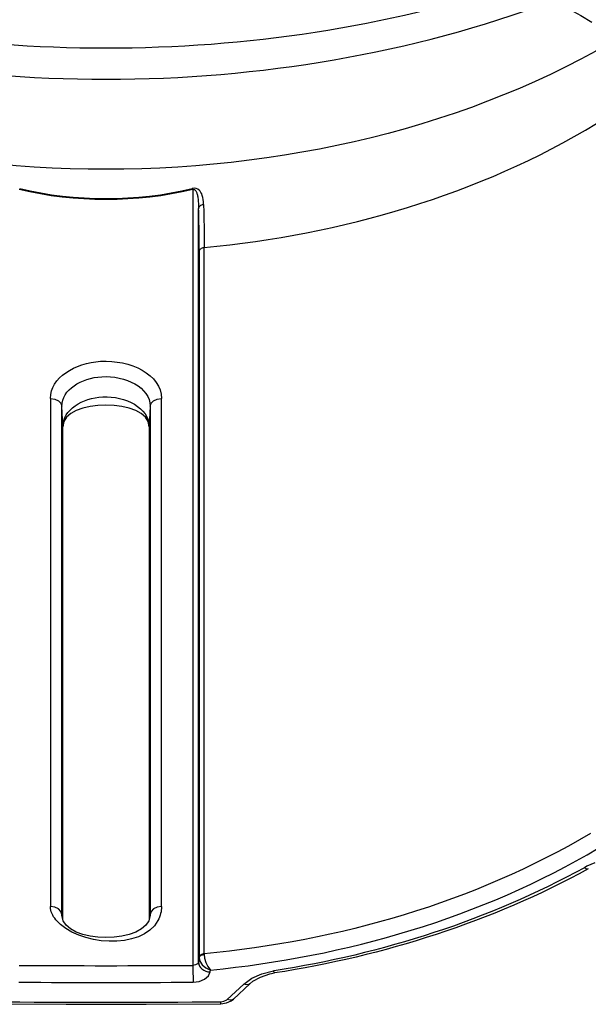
# Paper-space layout 'Sheet' of a CAD drawing. Header units: inches. Extents: x 0.2 to 10.8, y 0.2 to 8.3.
# Tile 475 of 545: x 7.68 to 7.879, y 5.894 to 6.24. Entities that reach past the tile are written whole.
import ezdxf

# ---------------------------------------------------------------- set-up
doc = ezdxf.new("R2010")
doc.units = ezdxf.units.IN
doc.header["$MEASUREMENT"] = 0
doc.layers.get('0').update_dxf_attribs({"lineweight": 5})

psp = doc.layouts.new('Sheet')

# ---------------------------------------------------------------- linework, layer by layer
at = {"color": 0, "linetype": 'ByBlock', "lineweight": -3}
for p, q in [((7.74035179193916, 6.180058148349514), (7.74035179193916, 5.908015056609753)), ((7.742344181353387, 5.909015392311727), (7.742344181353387, 6.173315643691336)), ((7.74430498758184, 5.912084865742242), (7.74430498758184, 6.159736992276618)), ((7.742573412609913, 6.158458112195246), (7.742573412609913, 5.910805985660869)), ((7.690394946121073, 6.106808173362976), (7.690394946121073, 5.92861726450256)), ((7.729360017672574, 5.92861726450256), (7.729360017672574, 6.106808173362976)), ((7.694741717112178, 6.097007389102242), (7.694392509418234, 6.104078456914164)), ((7.694392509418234, 5.925887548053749), (7.694392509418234, 6.104078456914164)), ((7.725362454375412, 6.104078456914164), (7.725013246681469, 6.097007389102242)), ((7.725362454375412, 6.104078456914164), (7.725362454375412, 5.925887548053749)), ((7.694741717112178, 6.097007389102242), (7.694744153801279, 6.096908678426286)), ((7.694741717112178, 5.924307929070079), (7.694741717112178, 6.097007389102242)), ((7.725013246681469, 6.097007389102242), (7.725010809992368, 5.924291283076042)), ((7.725013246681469, 6.097007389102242), (7.725010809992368, 6.096908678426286)), ((7.878528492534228, 5.94275000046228), (7.87761884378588, 5.942269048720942)), ((7.881303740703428, 5.944027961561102), (7.878528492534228, 5.94275000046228)), ((7.694411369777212, 5.92550564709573), (7.694392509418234, 5.925887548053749)), ((7.694401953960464, 5.925505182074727), (7.694392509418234, 5.925887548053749)), ((7.725343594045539, 5.92550564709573), (7.725362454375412, 5.925887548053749)), ((7.725362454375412, 5.925887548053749), (7.725353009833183, 5.925505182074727)), ((7.744304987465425, 5.912084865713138), (7.744305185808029, 5.911885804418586)), ((7.742572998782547, 5.910706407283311), (7.742344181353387, 5.909015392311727)), ((7.74257299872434, 5.910706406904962), (7.742573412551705, 5.910805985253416)), ((7.746376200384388, 5.905706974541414), (7.746466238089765, 5.906370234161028)), ((7.768855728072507, 5.906115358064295), (7.768577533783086, 5.906059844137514)), ((7.768859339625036, 5.906103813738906), (7.768577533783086, 5.906059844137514)), ((7.758163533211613, 5.901442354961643), (7.752404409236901, 5.896064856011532)), ((7.754546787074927, 5.896175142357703), (7.760301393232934, 5.901554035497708)), ((7.758163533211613, 5.901442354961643), (7.761014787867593, 5.90351554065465)), ((7.750095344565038, 5.894520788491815), (7.750106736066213, 5.895271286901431)), ((7.750106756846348, 5.895271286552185), (7.751228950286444, 5.895432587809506)), ((7.751228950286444, 5.895432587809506), (7.752213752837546, 5.895906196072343)), ((7.752213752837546, 5.895906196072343), (7.752404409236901, 5.896064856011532))]:
    psp.add_line(p, q, dxfattribs=at)
for points in [[(7.74408594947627, 6.174865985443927), (7.74403694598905, 6.175777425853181), (7.743950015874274, 6.176591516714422), (7.7438216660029, 6.177316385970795), (7.743650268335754, 6.177962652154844), (7.743436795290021, 6.178541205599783), (7.743183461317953, 6.179052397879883), (7.742886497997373, 6.179490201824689), (7.742510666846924, 6.17987054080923), (7.742037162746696, 6.180191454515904), (7.741484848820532, 6.180410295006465), (7.740813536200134, 6.180503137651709), (7.740139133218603, 6.180426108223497)], [(7.74035179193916, 6.180058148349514), (7.740620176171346, 6.180122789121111), (7.740869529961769, 6.180070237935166), (7.741065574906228, 6.179945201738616), (7.741223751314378, 6.179781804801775), (7.741362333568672, 6.179589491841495), (7.741485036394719, 6.179374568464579), (7.74159057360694, 6.179144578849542), (7.741681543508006, 6.178904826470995), (7.74176306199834, 6.178654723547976), (7.741837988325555, 6.178391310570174), (7.741907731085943, 6.178110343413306), (7.741973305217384, 6.177807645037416), (7.742034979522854, 6.177478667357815), (7.742092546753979, 6.177118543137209), (7.742145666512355, 6.176722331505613), (7.742193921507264, 6.176285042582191), (7.742236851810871, 6.17580170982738), (7.742273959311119, 6.175267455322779), (7.742304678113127, 6.174677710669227), (7.742328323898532, 6.174028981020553), (7.742344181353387, 6.173315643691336)], [(7.690394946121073, 6.106808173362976), (7.691893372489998, 6.106602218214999), (7.693173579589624, 6.106014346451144), (7.694049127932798, 6.10513017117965), (7.694392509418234, 6.104078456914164)], [(7.725362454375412, 6.104078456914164), (7.725705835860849, 6.10513017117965), (7.726581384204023, 6.106014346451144), (7.727861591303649, 6.106602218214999), (7.729360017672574, 6.106808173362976)], [(7.878990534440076, 5.941875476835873), (7.87852761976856, 5.941807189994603), (7.87761884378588, 5.942269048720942)], [(7.694392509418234, 5.925887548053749), (7.694049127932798, 5.926939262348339), (7.693173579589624, 5.927823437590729), (7.691893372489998, 5.928411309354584), (7.690394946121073, 5.92861726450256)], [(7.729360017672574, 5.92861726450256), (7.727861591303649, 5.928411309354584), (7.726581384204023, 5.927823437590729), (7.725705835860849, 5.926939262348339), (7.725362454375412, 5.925887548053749)], [(7.744305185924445, 5.911885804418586), (7.744456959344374, 5.910593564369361), (7.74490706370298, 5.909083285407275), (7.745608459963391, 5.907591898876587), (7.746466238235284, 5.90637022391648)], [(7.742344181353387, 5.909015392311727), (7.742017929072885, 5.908519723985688), (7.741286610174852, 5.908156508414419), (7.74035179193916, 5.908015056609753)], [(7.742572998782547, 5.910706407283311), (7.74283721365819, 5.90948870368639), (7.743645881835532, 5.908223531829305), (7.744912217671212, 5.907118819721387), (7.746466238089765, 5.906370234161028)], [(7.740393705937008, 5.902124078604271), (7.742584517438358, 5.902407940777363), (7.744470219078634, 5.903184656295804), (7.74579033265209, 5.904339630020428), (7.746375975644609, 5.905706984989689)], [(7.7603040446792, 5.901556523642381), (7.761419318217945, 5.902463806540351), (7.764063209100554, 5.903940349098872), (7.767291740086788, 5.905007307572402), (7.769009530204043, 5.90534461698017)], [(7.761014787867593, 5.90351554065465), (7.764558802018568, 5.90508719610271), (7.768577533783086, 5.906059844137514)], [(7.769009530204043, 5.90534461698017), (7.768821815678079, 5.905499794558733), (7.768577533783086, 5.906059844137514)], [(7.760301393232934, 5.901554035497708), (7.759948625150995, 5.901321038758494), (7.759127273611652, 5.901191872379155), (7.758163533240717, 5.901442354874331)], [(7.669659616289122, 5.89452078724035), (7.695944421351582, 5.89436608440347), (7.723962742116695, 5.894366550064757), (7.750095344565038, 5.894520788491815)], [(7.750095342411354, 5.894520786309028), (7.752145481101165, 5.894827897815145), (7.753793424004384, 5.895586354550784), (7.754547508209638, 5.89617581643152)], [(7.754546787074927, 5.896175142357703), (7.754192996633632, 5.895941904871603), (7.753369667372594, 5.895813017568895), (7.752404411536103, 5.896064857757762)]]:
    psp.add_lwpolyline(points, dxfattribs=at)
for centre, radius, start, end in [((7.709877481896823, 10.33233011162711), 4.424420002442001, 269.605357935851, 270.3946420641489), ((7.709877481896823, 10.27438904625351), 4.372371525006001, 269.6001130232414, 270.3998894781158), ((7.709877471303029, 10.47098012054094), 4.575885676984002, 269.4962733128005, 270.5037271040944)]:
    psp.add_arc(centre, radius, start, end, dxfattribs=at)
for points in [[(7.744822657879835, 6.281036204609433), (7.791894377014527, 6.276610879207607), (7.83958504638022, 6.262967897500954), (7.880232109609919, 6.238819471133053)], [(7.565889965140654, 6.251973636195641), (7.657178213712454, 6.222294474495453), (7.76257666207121, 6.222294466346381), (7.853864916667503, 6.251973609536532)], [(7.553774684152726, 6.246023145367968), (7.651309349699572, 6.209627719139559), (7.768562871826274, 6.209638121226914), (7.866086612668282, 6.24606281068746)], [(7.896708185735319, 6.237608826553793), (7.791871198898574, 6.170352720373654), (7.627875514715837, 6.170353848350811), (7.523040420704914, 6.237612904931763)], [(7.74430498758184, 6.159736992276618), (7.792183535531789, 6.164189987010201), (7.840758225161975, 6.178233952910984), (7.881860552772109, 6.203189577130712)], [(7.679616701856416, 6.180427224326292), (7.699232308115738, 6.175714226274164), (7.720522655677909, 6.175714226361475), (7.740138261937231, 6.180427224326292)], [(7.740351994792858, 6.180057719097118), (7.72058034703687, 6.175384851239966), (7.699174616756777, 6.175384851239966), (7.679402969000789, 6.180057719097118)], [(7.725010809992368, 6.096908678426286), (7.725010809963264, 6.106997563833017), (7.694744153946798, 6.106997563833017), (7.694744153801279, 6.096908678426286)], [(7.879702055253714, 5.954241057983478), (7.839063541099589, 5.930097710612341), (7.791371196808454, 5.916462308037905), (7.74430498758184, 5.912084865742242)], [(7.746466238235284, 5.90637022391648), (7.793768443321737, 5.910973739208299), (7.84164050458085, 5.924794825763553), (7.882499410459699, 5.949069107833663)], [(7.87761884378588, 5.942269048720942), (7.844149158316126, 5.923846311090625), (7.806605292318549, 5.912008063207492), (7.768859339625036, 5.906103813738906)], [(7.878990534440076, 5.941875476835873), (7.845148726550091, 5.923247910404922), (7.807179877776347, 5.911285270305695), (7.76900969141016, 5.905344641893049)], [(7.725353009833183, 5.925505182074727), (7.724843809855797, 5.915200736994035), (7.69491115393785, 5.915200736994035), (7.694401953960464, 5.925505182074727)], [(7.728080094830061, 5.923780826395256), (7.72256107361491, 5.913207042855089), (7.69986297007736, 5.914788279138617), (7.692298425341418, 5.924010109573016)]]:
    psp.add_open_spline(points, degree=3, dxfattribs=at)
for points, knots in [([(7.74035179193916, 6.180058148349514), (7.740318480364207, 6.180128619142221), (7.740253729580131, 6.180254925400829), (7.740177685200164, 6.180375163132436), (7.740139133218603, 6.18042610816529)], [0, 0, 0, 0, 0.5495630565, 1, 1, 1, 1]), ([(7.742344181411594, 6.173315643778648), (7.742383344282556, 6.173703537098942), (7.742835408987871, 6.174495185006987), (7.743655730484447, 6.174815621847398), (7.744085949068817, 6.174865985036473)], [0, 0, 0, 0, 0.4736999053, 1, 1, 1, 1]), ([(7.742573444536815, 6.158458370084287), (7.742573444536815, 6.161106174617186), (7.742542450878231, 6.166059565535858), (7.742426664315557, 6.171011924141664), (7.742344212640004, 6.173315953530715)], [0, 0, 0, 0, 0.5345526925, 1, 1, 1, 1]), ([(7.74408572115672, 6.174865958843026), (7.744164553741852, 6.172519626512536), (7.744275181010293, 6.167476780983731), (7.744304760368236, 6.162433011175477), (7.744304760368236, 6.159736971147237)], [0, 0, 0, 0, 0.4654634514, 1, 1, 1, 1]), ([(7.742573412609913, 6.158458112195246), (7.742614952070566, 6.158793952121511), (7.74312528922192, 6.159478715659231), (7.743887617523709, 6.159698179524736), (7.74430498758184, 6.159736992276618)], [0, 0, 0, 0, 0.4466902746, 1, 1, 1, 1]), ([(7.690394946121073, 6.106808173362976), (7.690394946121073, 6.11410828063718), (7.708707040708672, 6.125156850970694), (7.729360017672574, 6.115147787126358), (7.729360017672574, 6.106808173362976)], [0, 0, 0, 0, 0.4667671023, 1, 1, 1, 1]), ([(7.694392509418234, 6.104078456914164), (7.694392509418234, 6.109884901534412), (7.708951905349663, 6.118677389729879), (7.725362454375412, 6.110705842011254), (7.725362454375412, 6.104078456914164)], [0, 0, 0, 0, 0.4669876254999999, 1, 1, 1, 1]), ([(7.694741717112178, 6.097007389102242), (7.694741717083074, 6.102822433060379), (7.709157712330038, 6.111708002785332), (7.725013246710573, 6.10343700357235), (7.725013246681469, 6.097007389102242)], [0, 0, 0, 0, 0.4749045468, 1, 1, 1, 1]), ([(7.692298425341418, 5.924010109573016), (7.691735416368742, 5.924696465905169), (7.690794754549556, 5.926124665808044), (7.690394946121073, 5.927818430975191), (7.690394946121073, 5.92861726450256)], [0, 0, 0, 0, 0.5263542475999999, 1, 1, 1, 1]), ([(7.729360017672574, 5.92861726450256), (7.729360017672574, 5.927806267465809), (7.729113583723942, 5.926122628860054), (7.728482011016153, 5.92455084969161), (7.728080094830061, 5.923780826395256)], [0, 0, 0, 0, 0.4828510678, 1, 1, 1, 1]), ([(7.74257299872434, 5.910706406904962), (7.742615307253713, 5.911024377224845), (7.743150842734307, 5.911667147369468), (7.743891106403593, 5.911852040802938), (7.744305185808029, 5.911885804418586)], [0, 0, 0, 0, 0.4356984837, 1, 1, 1, 1]), ([(7.74430498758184, 5.912084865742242), (7.743887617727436, 5.912046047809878), (7.743125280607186, 5.911826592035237), (7.742614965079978, 5.911141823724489), (7.742573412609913, 5.910805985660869)], [0, 0, 0, 0, 0.5533100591, 1, 1, 1, 1]), ([(7.74035179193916, 5.908015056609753), (7.740365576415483, 5.907014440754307), (7.74038179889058, 5.905050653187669), (7.740391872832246, 5.903086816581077), (7.740390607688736, 5.902123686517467)], [0, 0, 0, 0, 0.5095679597, 1, 1, 1, 1]), ([(7.742344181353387, 5.909015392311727), (7.742335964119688, 5.908167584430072), (7.743454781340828, 5.906334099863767), (7.745361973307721, 5.905754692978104), (7.746376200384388, 5.905706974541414)], [0, 0, 0, 0, 0.45505001, 1, 1, 1, 1])]:
    psp.add_open_spline(points, degree=3, knots=knots, dxfattribs=at)

doc.saveas('drawing.dxf')
